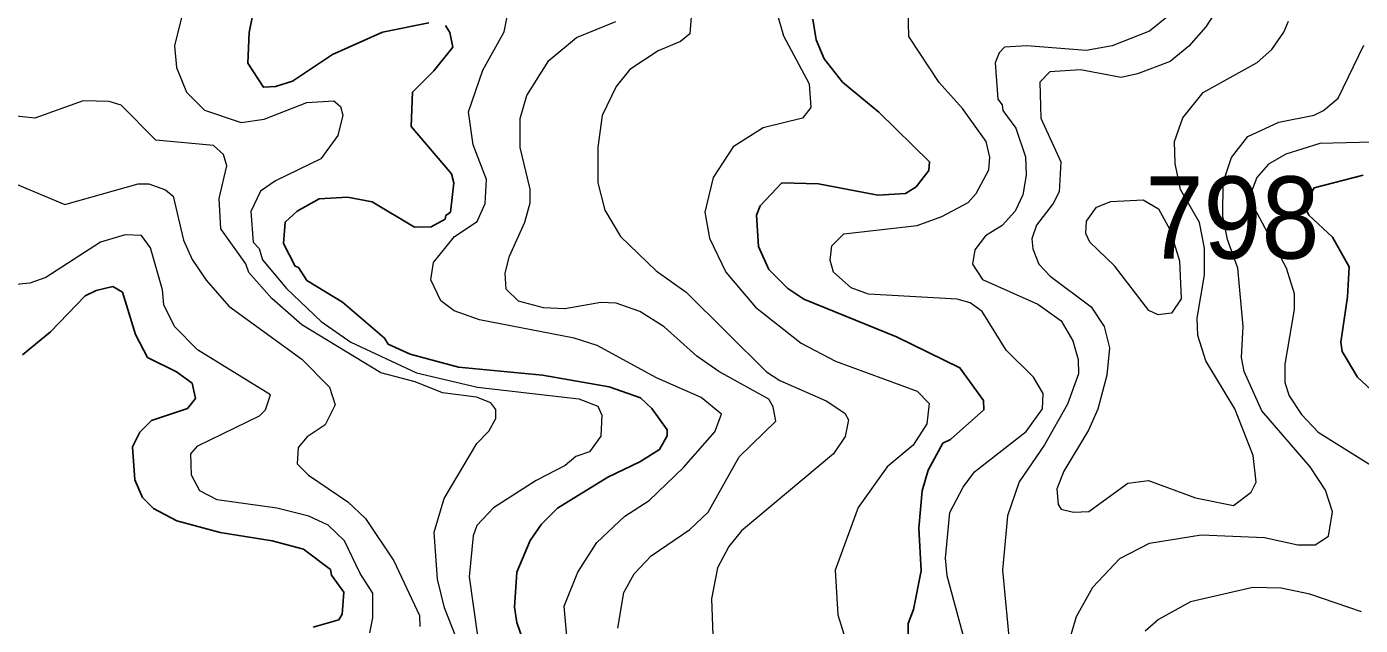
# Model space of a CAD drawing. Extents: x 673.3 to 698.5, y 6984.3 to 7012.3.
# Drawn here: x 686.925 to 688.224, y 7003.334 to 7003.917 of the extents above; entities that cross this region are included whole.
import ezdxf

# ---------------------------------------------------------------- set-up
doc = ezdxf.new("R2010")
doc.units = 0
doc.header["$LTSCALE"] = 0.032
doc.layers.add('1', color=7, linetype='Continuous', lineweight=25)
doc.layers.add('2', color=7, linetype='Continuous', lineweight=13)
doc.layers.add('21', color=7, linetype='Continuous')

msp = doc.modelspace()

# ---------------------------------------------------------------- linework, layer by layer
at = {"layer": '1'}
for points in [[(687.3168, 7003.9204), (687.2715, 7003.9114), (687.2227, 7003.8896), (687.1839, 7003.8636), (687.1673, 7003.8585), (687.1555, 7003.8579), (687.1402, 7003.8813), (687.1417, 7003.9111), (687.1515, 7003.9599)], [(687.7836, 7003.3084), (687.7836, 7003.3355), (687.7888, 7003.3492), (687.7965, 7003.3869), (687.7941, 7003.4285), (687.7973, 7003.4648), (687.8032, 7003.4849), (687.8175, 7003.5112), (687.825, 7003.5148), (687.8576, 7003.5436), (687.8573, 7003.5527), (687.8341, 7003.5845), (687.7724, 7003.6148), (687.6821, 7003.6515), (687.6664, 7003.6619), (687.648, 7003.6803), (687.6379, 7003.7026), (687.6359, 7003.7331), (687.6396, 7003.7423), (687.6606, 7003.7646), (687.6963, 7003.7639), (687.7543, 7003.7527), (687.7813, 7003.7544), (687.7916, 7003.7608), (687.8039, 7003.7767), (687.8045, 7003.7851), (687.7552, 7003.8337), (687.7197, 7003.8628), (687.7019, 7003.8856), (687.6942, 7003.9041), (687.6907, 7003.9241)], [(687.4114, 7003.3104), (687.4023, 7003.3367), (687.4001, 7003.3514), (687.4024, 7003.3856), (687.4155, 7003.4165), (687.4265, 7003.4323), (687.442, 7003.4478), (687.4911, 7003.4781), (687.5224, 7003.493), (687.5415, 7003.5052), (687.5489, 7003.5183), (687.5489, 7003.5243), (687.5339, 7003.5451), (687.5228, 7003.5554), (687.4924, 7003.5661), (687.4273, 7003.5775), (687.3456, 7003.5852), (687.2986, 7003.598), (687.2772, 7003.6076), (687.2735, 7003.6135), (687.2327, 7003.6485), (687.1977, 7003.6697), (687.1897, 7003.6824), (687.1864, 7003.6836), (687.1752, 7003.7057), (687.1768, 7003.7265), (687.1884, 7003.7373), (687.2099, 7003.7492), (687.2373, 7003.7509), (687.2616, 7003.7462), (687.3026, 7003.7217), (687.3191, 7003.722), (687.3327, 7003.7295), (687.3333, 7003.733), (687.3378, 7003.7362), (687.3411, 7003.7649), (687.3389, 7003.7735), (687.2993, 7003.8197), (687.3007, 7003.8529), (687.3217, 7003.8739), (687.34, 7003.8969), (687.3373, 7003.9111), (687.3328, 7003.9178)], [(688.2271, 7003.7722), (688.1795, 7003.76), (688.1697, 7003.743), (688.1742, 7003.7333), (688.1971, 7003.7118), (688.2135, 7003.683), (688.212, 7003.6538), (688.2055, 7003.6096), (688.2068, 7003.6005), (688.2216, 7003.5755), (688.2398, 7003.5586)], [(686.9207, 7003.5974), (686.9479, 7003.6198), (686.9819, 7003.6546), (686.9925, 7003.66), (687.0088, 7003.6638), (687.0182, 7003.6583), (687.031, 7003.6169), (687.0424, 7003.5946)], [(687.0424, 7003.5946), (687.0709, 7003.5807), (687.086, 7003.5695), (687.0894, 7003.5548), (687.0814, 7003.5449), (687.0463, 7003.5333), (687.0351, 7003.5221), (687.028, 7003.5076), (687.0301, 7003.4755), (687.0378, 7003.4583), (687.0485, 7003.4476), (687.0712, 7003.4357), (687.1133, 7003.4241), (687.164, 7003.4162), (687.1945, 7003.4081), (687.2207, 7003.3882), (687.2218, 7003.3826), (687.2339, 7003.3662), (687.2321, 7003.3446), (687.2289, 7003.3391), (687.2041, 7003.3322)]]:
    msp.add_lwpolyline(points, dxfattribs=at)
at = {"layer": '2'}
for points in [[(687.0912, 7003.9886), (687.0688, 7003.8982), (687.0708, 7003.8771), (687.0805, 7003.853), (687.0981, 7003.8355), (687.1337, 7003.8236), (687.1563, 7003.8268), (687.1978, 7003.8429), (687.224, 7003.8446), (687.2305, 7003.839), (687.233, 7003.8308), (687.228, 7003.811)], [(687.6493, 7003.9534), (687.6623, 7003.9078), (687.6872, 7003.8612), (687.689, 7003.8382), (687.6809, 7003.8276), (687.6423, 7003.8184), (687.6132, 7003.7997), (687.5939, 7003.77), (687.5856, 7003.7362), (687.5903, 7003.7107), (687.6061, 7003.6779), (687.635, 7003.6437), (687.6795, 7003.6086), (687.7129, 7003.5912), (687.7924, 7003.5619), (687.8043, 7003.55), (687.8021, 7003.5301), (687.7885, 7003.5094), (687.7634, 7003.4881), (687.7351, 7003.4487), (687.7125, 7003.3875), (687.7151, 7003.3442), (687.7316, 7003.2918)], [(688.0894, 7003.9406), (688.0738, 7003.9167), (688.0573, 7003.8978), (688.0389, 7003.8828), (688.0071, 7003.8708), (687.9914, 7003.8674), (687.9518, 7003.8748), (687.9218, 7003.8728), (687.9121, 7003.8627), (687.9131, 7003.8277), (687.9324, 7003.7852), (687.9308, 7003.7559), (687.9251, 7003.7447), (687.9087, 7003.7235), (687.9044, 7003.7101), (687.9053, 7003.7005), (687.9112, 7003.6856), (687.9222, 7003.674), (687.962, 7003.644), (687.9748, 7003.6248), (687.9798, 7003.604), (687.9772, 7003.5775), (687.9687, 7003.5443), (687.9595, 7003.524), (687.9354, 7003.4841), (687.9286, 7003.4668), (687.9298, 7003.4514), (687.933, 7003.4471), (687.9448, 7003.444), (687.9599, 7003.4447), (687.9977, 7003.4724), (688.0178, 7003.4748), (688.0638, 7003.4579), (688.1009, 7003.4505), (688.1181, 7003.4634), (688.1229, 7003.4733), (688.1198, 7003.4993), (688.102, 7003.5447), (688.0738, 7003.5914), (688.0661, 7003.616), (688.0653, 7003.6328), (688.0725, 7003.6752), (688.0726, 7003.701), (688.0676, 7003.7262), (688.049, 7003.7583), (688.0439, 7003.7837), (688.0432, 7003.8051), (688.0513, 7003.8281), (688.0712, 7003.8526), (688.1237, 7003.8819), (688.1381, 7003.8946), (688.1499, 7003.9114), (688.1543, 7003.9221)], [(687.4512, 7003.3234), (687.4487, 7003.3524), (687.4619, 7003.3857), (687.4803, 7003.4144), (687.5077, 7003.4402), (687.5314, 7003.4554), (687.5648, 7003.4875), (687.5955, 7003.5224), (687.6019, 7003.5395), (687.5821, 7003.5556), (687.5386, 7003.5749), (687.4808, 7003.6062), (687.4582, 7003.6134), (687.366, 7003.6312), (687.3413, 7003.6402), (687.3284, 7003.6498), (687.3185, 7003.6704), (687.3212, 7003.6872), (687.3418, 7003.7124), (687.3638, 7003.7271), (687.3716, 7003.7446), (687.373, 7003.768), (687.36, 7003.8019), (687.3552, 7003.8338), (687.3692, 7003.8745), (687.3902, 7003.9117), (687.3932, 7003.9279)], [(687.5724, 7003.9263), (687.5709, 7003.91), (687.5619, 7003.9024), (687.54, 7003.8934), (687.5126, 7003.8751), (687.4992, 7003.8584), (687.4855, 7003.8304), (687.4814, 7003.7996), (687.4814, 7003.7646), (687.4881, 7003.7381), (687.5036, 7003.7124), (687.5382, 7003.6792), (687.5675, 7003.6582), (687.6457, 7003.5807), (687.6587, 7003.5722), (687.7038, 7003.5525), (687.7222, 7003.5406), (687.7257, 7003.534), (687.7223, 7003.5177), (687.7109, 7003.5009), (687.6212, 7003.4257), (687.609, 7003.4107), (687.5981, 7003.3897), (687.5922, 7003.3598), (687.5935, 7003.3244)], [(687.8483, 7003.4834), (687.8987, 7003.5226), (687.9145, 7003.5447), (687.9153, 7003.5597), (687.9058, 7003.5756), (687.8794, 7003.6019), (687.8558, 7003.6395), (687.8443, 7003.6479), (687.8315, 7003.6515), (687.7452, 7003.6564), (687.7282, 7003.6626), (687.711, 7003.6779), (687.7078, 7003.6896), (687.7093, 7003.7034), (687.7212, 7003.715), (687.7924, 7003.7233), (687.8167, 7003.7321), (687.8423, 7003.7457), (687.8499, 7003.7544), (687.8624, 7003.7774), (687.8632, 7003.7897), (687.8596, 7003.8051), (687.8366, 7003.837), (687.8138, 7003.8623), (687.7845, 7003.9071), (687.7836, 7003.9342)], [(688.0373, 7003.9274), (688.019, 7003.9123), (687.9824, 7003.8982), (687.9573, 7003.8935), (687.8995, 7003.8983), (687.8777, 7003.8968), (687.8724, 7003.8912), (687.8685, 7003.8815), (687.8712, 7003.8462), (687.8754, 7003.8407), (687.8759, 7003.8353), (687.8888, 7003.8179), (687.8981, 7003.7901), (687.8986, 7003.7723), (687.8954, 7003.7529), (687.8881, 7003.7372), (687.8755, 7003.7231), (687.8592, 7003.7131), (687.8487, 7003.6995), (687.8465, 7003.6854), (687.8563, 7003.6706), (687.91, 7003.6465), (687.9327, 7003.6302), (687.9441, 7003.611), (687.9495, 7003.5927), (687.9496, 7003.5786), (687.9391, 7003.5491), (687.9166, 7003.5097), (687.8919, 7003.4735), (687.8804, 7003.4406), (687.8756, 7003.3876), (687.8829, 7003.3124)], [(687.501, 7003.3312), (687.5066, 7003.3657), (687.5168, 7003.3841), (687.5332, 7003.4014), (687.5711, 7003.4272), (687.589, 7003.4441), (687.6192, 7003.498), (687.6547, 7003.5326), (687.6523, 7003.5465), (687.648, 7003.554), (687.5991, 7003.5809), (687.5777, 7003.5959), (687.5459, 7003.6245), (687.5224, 7003.6396), (687.4993, 7003.6475), (687.4844, 7003.6483), (687.4492, 7003.6419), (687.4284, 7003.643), (687.4042, 7003.6495), (687.392, 7003.6612), (687.391, 7003.6768), (687.3954, 7003.6933), (687.4101, 7003.7266), (687.4153, 7003.7452), (687.4153, 7003.7587), (687.4057, 7003.7991), (687.4057, 7003.8275), (687.4123, 7003.8498), (687.4336, 7003.884), (687.4605, 7003.9063), (687.4989, 7003.9219)], [(688.1794, 7003.8307), (688.1885, 7003.8351), (688.2028, 7003.8471), (688.2278, 7003.8988)], [(687.347, 7003.313), (687.3321, 7003.3509), (687.325, 7003.3789), (687.3218, 7003.4247), (687.3317, 7003.4574), (687.3634, 7003.511), (687.3751, 7003.523), (687.382, 7003.5354), (687.3819, 7003.5441), (687.377, 7003.5506), (687.3631, 7003.5561), (687.3299, 7003.5604), (687.3033, 7003.5711), (687.27, 7003.5797), (687.193, 7003.6266), (687.1638, 7003.6522), (687.1413, 7003.6773), (687.1383, 7003.6858), (687.114, 7003.7201), (687.1125, 7003.7495), (687.1197, 7003.7814), (687.1165, 7003.7922), (687.107, 7003.8011), (687.0508, 7003.8063), (687.017, 7003.8404), (687.0051, 7003.8438), (686.9798, 7003.8445), (686.9328, 7003.8278), (686.9087, 7003.8302)], [(687.9383, 7003.3106), (687.9477, 7003.3424), (687.9638, 7003.3711), (687.99, 7003.399), (688.0188, 7003.4137), (688.0691, 7003.4219), (688.131, 7003.4195), (688.1636, 7003.4122), (688.1802, 7003.4123), (688.1933, 7003.4207), (688.1971, 7003.4444), (688.1903, 7003.4656), (688.1755, 7003.4883), (688.1284, 7003.5427), (688.111, 7003.5811), (688.1085, 7003.5945), (688.1101, 7003.6247), (688.1051, 7003.6817), (688.095, 7003.7097), (688.0905, 7003.7323), (688.0906, 7003.7652), (688.0988, 7003.7895), (688.1147, 7003.81), (688.1451, 7003.8237), (688.1794, 7003.8307)], [(687.228, 7003.811), (687.2113, 7003.788), (687.1673, 7003.7666), (687.1525, 7003.7565), (687.1433, 7003.7368), (687.1456, 7003.707), (687.1512, 7003.7007), (687.1547, 7003.6898), (687.178, 7003.662), (687.2119, 7003.6298), (687.2408, 7003.6097), (687.3045, 7003.5798), (687.364, 7003.5659), (687.4628, 7003.5544), (687.4814, 7003.5471), (687.4851, 7003.5386), (687.4843, 7003.5179), (687.4731, 7003.5027), (687.46, 7003.4983), (687.4495, 7003.4895), (687.4212, 7003.4748), (687.3798, 7003.4481), (687.3634, 7003.4309), (687.36, 7003.421), (687.356, 7003.3811), (687.3641, 7003.3235)], [(688.2361, 7003.8044), (688.185, 7003.803), (688.1518, 7003.7928), (688.1349, 7003.783), (688.1234, 7003.7701), (688.1174, 7003.7537), (688.1182, 7003.7453), (688.1522, 7003.682), (688.1598, 7003.6571), (688.1598, 7003.6413), (688.1508, 7003.5882), (688.1508, 7003.5703), (688.1549, 7003.5572), (688.167, 7003.5391), (688.1833, 7003.522), (688.2483, 7003.4815)], [(686.8975, 7003.7705), (686.9621, 7003.7437), (687.0334, 7003.7639), (687.0439, 7003.7638), (687.0602, 7003.7579), (687.0675, 7003.7517), (687.0777, 7003.7088), (687.0862, 7003.6901), (687.0998, 7003.6698), (687.1219, 7003.6445), (687.1928, 7003.5931), (687.22, 7003.5659), (687.2255, 7003.5485), (687.2155, 7003.5292), (687.1982, 7003.5174), (687.1893, 7003.5069), (687.1883, 7003.4912), (687.1994, 7003.48), (687.2376, 7003.454), (687.2551, 7003.438), (687.2826, 7003.3967), (687.3075, 7003.3435), (687.3078, 7003.3328)], [(687.2591, 7003.3264), (687.2622, 7003.341), (687.2621, 7003.3651), (687.2497, 7003.3842), (687.2345, 7003.4161), (687.2185, 7003.4315), (687.1997, 7003.4403), (687.1686, 7003.448), (687.1103, 7003.456), (687.0936, 7003.4647), (687.0854, 7003.48), (687.0848, 7003.5007), (687.0917, 7003.5086), (687.1517, 7003.538), (687.1574, 7003.5436), (687.1625, 7003.5582), (687.0912, 7003.602), (687.0689, 7003.625), (687.0585, 7003.646), (687.057, 7003.6605), (687.0454, 7003.7015), (687.0366, 7003.7135), (687.0208, 7003.7142), (686.9967, 7003.7071), (686.9436, 7003.6726), (686.9279, 7003.6671), (686.911, 7003.6655)], [(687.8453, 7003.2957), (687.8218, 7003.382), (687.8202, 7003.3993), (687.8242, 7003.4438), (687.8372, 7003.4683), (687.8483, 7003.4834)], [(688.2255, 7003.347), (688.1752, 7003.3641), (688.1473, 7003.3699), (688.1196, 7003.3706), (688.0589, 7003.3566), (688.0278, 7003.3396), (688.0147, 7003.3282)]]:
    msp.add_lwpolyline(points, dxfattribs=at)
msp.add_lwpolyline([(688.0129, 7003.7482), (688.0277, 7003.7395), (688.0386, 7003.7192), (688.0482, 7003.6888), (688.0497, 7003.6519), (688.0404, 7003.6379), (688.0273, 7003.6362), (688.0182, 7003.6403), (687.9848, 7003.6839), (687.9607, 7003.707), (687.9569, 7003.7154), (687.9574, 7003.7273), (687.9674, 7003.7409), (687.9814, 7003.7467)], close=True, dxfattribs=at)

# ---------------------------------------------------------------- texts
at = {"layer": '21', "width": 0.95}
msp.add_text('798', height=0.08, dxfattribs=at).set_placement((688.015, 7003.691))

doc.saveas('drawing.dxf')
